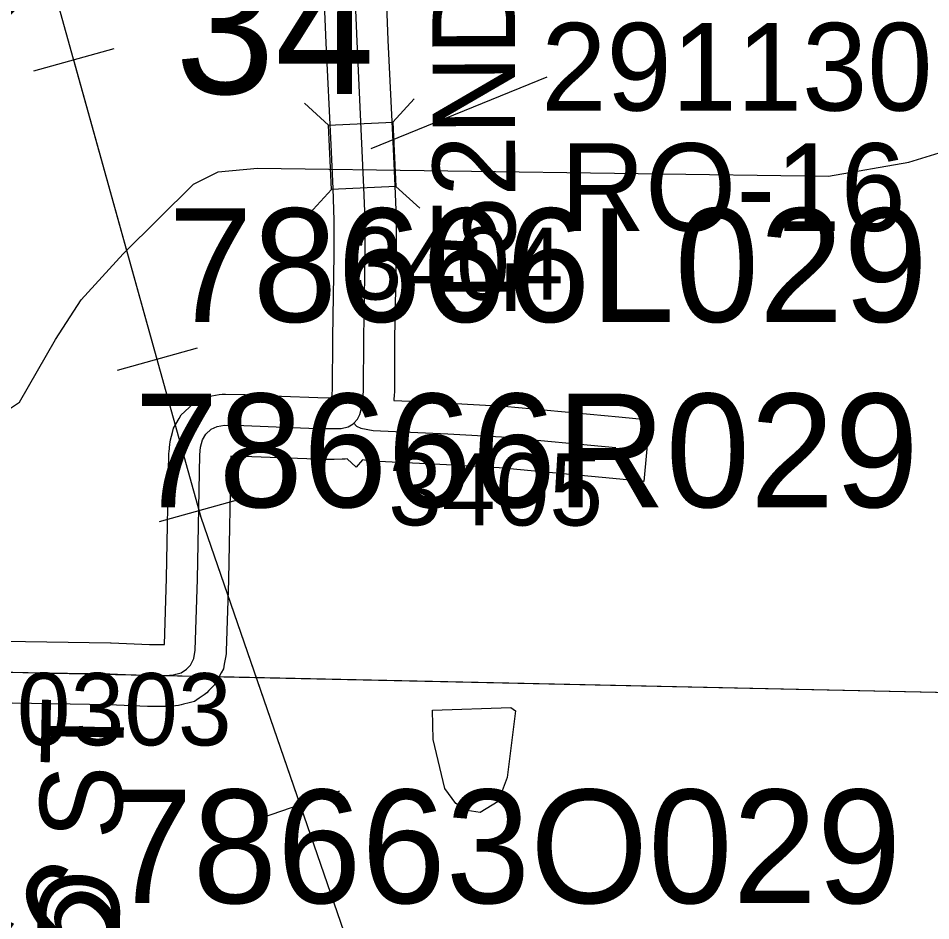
# Model space of a CAD drawing. Extents: x -132.8 to -73.3, y -60 to -26.
# Drawn here: x -124.484 to -123.599, y -38.556 to -37.681 of the extents above; entities that cross this region are included whole.
import ezdxf

# ---------------------------------------------------------------- set-up
doc = ezdxf.new("R2010")
doc.units = 0
for name, color, linetype in [('tdCoHydroRiver', 7, 'Continuous'), ('tdCoPipe', 7, 'Continuous'), ('tdCoSecRdNmbr', 7, 'Continuous'), ('tdCoSecRdTxt', 7, 'Continuous'), ('tdCoSecRteBand', 7, 'Continuous'), ('tdCoSecRteCL', 7, 'Continuous'), ('tdCoSectLine', 7, 'Continuous'), ('tdCoSectLinePart', 7, 'Continuous'), ('tdCoSectNmbr', 7, 'Continuous'), ('tdCoStrucPriMaintName', 7, 'Continuous'), ('tdCoStrucSec', 7, 'Continuous'), ('tdCoStrucSecCoName', 7, 'Continuous'), ('tdCoStrucSecFHWANum', 7, 'Continuous'), ('tdCoSurfGravel', 7, 'Continuous'), ('tdCoTwpBndry', 7, 'Continuous'), ('tdCoTwpBndryShd', 7, 'Continuous'), ('tdStHwyIntRefPost1', 7, 'Continuous')]:
    doc.layers.add(name, color=color, linetype=linetype)

msp = doc.modelspace()

# ---------------------------------------------------------------- linework, layer by layer
at = {"layer": 'tdCoHydroRiver'}
for points in [[(-125.52947, -38.01032), (-125.10555, -38.03193), (-124.57002, -38.06935), (-124.50366, -38.06652), (-124.48276, -38.05292), (-124.44789, -37.9924), (-124.42311, -37.95367), (-124.38238, -37.90908), (-124.31417, -37.84162), (-124.29016, -37.82969), (-124.25218, -37.82604), (-123.69845, -37.83401), (-123.62074, -37.82046), (-123.57456, -37.80601)], [(-124.03641, -38.45063), (-124.04898, -38.44869), (-124.05984, -38.44206), (-124.07047, -38.42756), (-124.08174, -38.37992), (-124.08251, -38.3515), (-124.00668, -38.34894), (-124.00204, -38.35222), (-124.01019, -38.41667), (-124.01875, -38.44009), (-124.03641, -38.45063)]]:
    msp.add_lwpolyline(points, dxfattribs=at)
at = {"layer": 'tdCoPipe'}
for p, q in [((-124.3915, -37.71055), (-124.4692, -37.73222)), ((-124.31056, -38.00076), (-124.38811, -38.02239)), ((-124.26968, -38.14733), (-124.34737, -38.169)), ((-124.17255, -38.42996), (-124.24866, -38.45621))]:
    msp.add_line(p, q, dxfattribs=at)
for points in [[(-122.68315, -41.51406), (-123.12619, -40.78227), (-123.44292, -40.25956), (-123.73286, -39.69964), (-123.77727, -39.40479), (-124.06177, -38.87478), (-124.30666, -38.1648), (-124.52226, -37.39186), (-124.77172, -36.29847), (-124.93977, -35.14316), (-125.21063, -34.73856), (-125.29677, -34.21847), (-125.56186, -34.03247), (-125.58509, -33.57719), (-125.89194, -32.13713)], [(-124.3494, -38.0116), (-124.43035, -37.72139)], [(-124.21067, -38.44311), (-124.30666, -38.1648), (-124.30852, -38.15816)]]:
    msp.add_lwpolyline(points, dxfattribs=at)
at = {"layer": 'tdCoSecRteBand'}
for points in [[(-124.12879, -37.62592), (-124.12562, -37.70198), (-124.12093, -37.80079), (-124.12093, -37.8008), (-124.12093, -37.80081), (-124.11896, -37.84323), (-124.11895, -37.84334), (-124.11895, -37.84344), (-124.11772, -37.87476), (-124.11769, -37.87535), (-124.11769, -37.87594), (-124.11769, -37.91047), (-124.11769, -37.91074), (-124.1177, -37.91102), (-124.11918, -37.99096), (-124.11942, -38.04254), (-124.11943, -38.04381), (-124.11954, -38.04507), (-124.12009, -38.05121), (-124.06606, -38.05378), (-124.06591, -38.05379), (-124.06577, -38.0538), (-124.01399, -38.05676), (-124.01345, -38.05679), (-124.01291, -38.05684), (-123.90194, -38.0672), (-123.87207, -38.06998), (-123.87764, -38.12972), (-123.90751, -38.12694), (-124.01795, -38.11663), (-124.06905, -38.11371), (-124.14141, -38.11026), (-124.14318, -38.11018), (-124.14492, -38.10989), (-124.15028, -38.10899), (-124.15638, -38.11585), (-124.16532, -38.1079), (-124.16712, -38.1083), (-124.16994, -38.10839), (-124.17783, -38.10864), (-124.17853, -38.10866), (-124.17924, -38.10865), (-124.19502, -38.1084), (-124.19536, -38.1084), (-124.1957, -38.10838), (-124.26629, -38.10568), (-124.27797, -38.10537), (-124.27802, -38.10583), (-124.28021, -38.22495), (-124.28022, -38.22516), (-124.28022, -38.22536), (-124.28244, -38.29441), (-124.28251, -38.29663), (-124.28291, -38.29881), (-124.28439, -38.30695), (-124.2852, -38.31141), (-124.28729, -38.31543), (-124.2905, -38.32159), (-124.29242, -38.32528), (-124.29527, -38.32831), (-124.29921, -38.3325), (-124.30133, -38.33475), (-124.30385, -38.33652), (-124.30879, -38.33997), (-124.31324, -38.34309), (-124.31849, -38.34444), (-124.32379, -38.34581), (-124.32614, -38.34642), (-124.32888, -38.34712), (-124.3317, -38.34731), (-124.33935, -38.3478), (-124.34031, -38.34786), (-124.34128, -38.34786), (-124.35756, -38.34786), (-124.35814, -38.34786), (-124.35873, -38.34784), (-124.39614, -38.34637), (-124.49, -38.34473)], [(-124.35697, -38.28786), (-124.34226, -38.28786), (-124.3402, -38.22364), (-124.33798, -38.1035), (-124.33796, -38.10228), (-124.33784, -38.10107), (-124.3371, -38.09367), (-124.33689, -38.09162), (-124.33641, -38.08962), (-124.33468, -38.08246), (-124.33363, -38.0781), (-124.33135, -38.07424), (-124.32814, -38.06882), (-124.32602, -38.06523), (-124.32301, -38.06235), (-124.31783, -38.05742), (-124.3142, -38.05396), (-124.30964, -38.05187), (-124.30372, -38.04916), (-124.30017, -38.04753), (-124.29632, -38.04687), (-124.28916, -38.04564), (-124.28624, -38.04513), (-124.28328, -38.04521), (-124.26454, -38.0457), (-124.26436, -38.04571), (-124.26418, -38.04572), (-124.19374, -38.04842), (-124.1801, -38.04863), (-124.17941, -38.04099), (-124.17917, -37.99047), (-124.17917, -37.99027), (-124.17917, -37.99006), (-124.17769, -37.91019), (-124.17769, -37.87653), (-124.1789, -37.84591), (-124.18087, -37.80361), (-124.18555, -37.70474), (-124.18556, -37.70465), (-124.18556, -37.70457), (-124.18877, -37.62788)], [(-124.51833, -38.28422), (-124.39476, -38.28639), (-124.39444, -38.28639), (-124.39411, -38.2864), (-124.35697, -38.28786)]]:
    msp.add_lwpolyline(points, dxfattribs=at)
at = {"layer": 'tdCoSecRteCL'}
for points in [[(-124.15887, -38.0735), (-124.15534, -38.06953), (-124.15287, -38.06509), (-124.15065, -38.05621), (-124.14942, -38.0424), (-124.14917, -37.99061), (-124.14769, -37.91047), (-124.14769, -37.87594), (-124.14893, -37.84462), (-124.1509, -37.80221), (-124.15559, -37.70332), (-124.15879, -37.62662)], [(-124.51907, -38.31421), (-124.39529, -38.31638), (-124.35756, -38.31786), (-124.34128, -38.31786), (-124.33364, -38.31737), (-124.33129, -38.31676), (-124.32599, -38.3154), (-124.32106, -38.31194), (-124.31711, -38.30775), (-124.31391, -38.30159), (-124.31243, -38.29345), (-124.31021, -38.2244), (-124.30799, -38.10405), (-124.30725, -38.09666), (-124.30552, -38.0895), (-124.30232, -38.08408), (-124.29714, -38.07915), (-124.29122, -38.07643), (-124.28407, -38.0752), (-124.26533, -38.07569), (-124.19455, -38.07841), (-124.17877, -38.07865), (-124.17088, -38.07841), (-124.16422, -38.07693), (-124.15928, -38.07397), (-124.15887, -38.0735)], [(-124.15887, -38.0735), (-124.15602, -38.07635), (-124.15182, -38.07832), (-124.13999, -38.0803), (-124.06748, -38.08375), (-124.0157, -38.08671), (-123.90472, -38.09707)]]:
    msp.add_lwpolyline(points, dxfattribs=at)
at = {"layer": 'tdCoSectLine'}
msp.add_lwpolyline([(-124.53998, -38.31357), (-123.56479, -38.33462)], dxfattribs=at)
at = {"layer": 'tdCoSectLinePart'}
msp.add_lwpolyline([(-124.29006, -38.31896), (-123.56479, -38.33462)], dxfattribs=at)
at = {"layer": 'tdCoStrucSec'}
for points in [[(-124.20654, -37.7633), (-124.18342, -37.78437), (-124.12093, -37.78146)], [(-124.10031, -37.75884), (-124.12093, -37.78146), (-124.11802, -37.84396)], [(-124.20158, -37.86998), (-124.18052, -37.84686), (-124.18342, -37.78437)], [(-124.0949, -37.86502), (-124.11802, -37.84396), (-124.18052, -37.84686)]]:
    msp.add_lwpolyline(points, dxfattribs=at)
at = {"layer": 'tdCoStrucSecFHWANum'}
msp.add_line((-123.97165, -37.73786), (-124.14234, -37.80746), dxfattribs=at)
at = {"layer": 'tdCoSurfGravel'}
for points in [[(-124.33129, -38.31676), (-124.32599, -38.3154), (-124.32106, -38.31194), (-124.31711, -38.30775), (-124.31391, -38.30159), (-124.31243, -38.29345), (-124.31021, -38.2244), (-124.30799, -38.10405), (-124.30725, -38.09666), (-124.30552, -38.0895), (-124.30232, -38.08408), (-124.29714, -38.07915), (-124.29122, -38.07643), (-124.28407, -38.0752), (-124.26533, -38.07569), (-124.19455, -38.07841), (-124.17877, -38.07865), (-124.17088, -38.07841), (-124.16422, -38.07693), (-124.15928, -38.07397), (-124.15887, -38.0735), (-124.15534, -38.06953), (-124.15287, -38.06509), (-124.15065, -38.05621), (-124.14942, -38.0424), (-124.14917, -37.99061), (-124.14769, -37.91047), (-124.14769, -37.87594), (-124.14893, -37.84462), (-124.1509, -37.80221), (-124.15559, -37.70332), (-124.15879, -37.62662)], [(-124.15887, -38.0735), (-124.15602, -38.07635), (-124.15182, -38.07832), (-124.13999, -38.0803), (-124.06748, -38.08375), (-124.0157, -38.08671), (-123.90472, -38.09707)], [(-124.51907, -38.31421), (-124.39529, -38.31638), (-124.35756, -38.31786), (-124.34128, -38.31786), (-124.33364, -38.31737), (-124.33129, -38.31676)]]:
    msp.add_lwpolyline(points, dxfattribs=at)
at = {"layer": 'tdCoTwpBndry'}
msp.add_lwpolyline([(-124.28953, -38.31897), (-123.56479, -38.33462), (-122.55735, -38.35708), (-121.96308, -38.37016)], dxfattribs=at)
at = {"layer": 'tdCoTwpBndryShd'}
msp.add_lwpolyline([(-126.17033, -38.25652), (-125.56593, -38.26806), (-125.06446, -38.29847), (-124.53998, -38.31357), (-123.56479, -38.33462), (-122.55097, -38.35737), (-121.54471, -38.37926), (-120.59698, -38.40517), (-119.59664, -38.43677), (-118.58766, -38.45324), (-117.59291, -38.48728), (-116.59824, -38.51401), (-115.60891, -38.54552), (-114.64832, -38.57487), (-113.65175, -38.60459), (-112.65152, -38.62691), (-111.66237, -38.65627), (-110.66402, -38.6765), (-109.66883, -38.70379), (-108.71412, -38.72679), (-107.71314, -38.75377), (-106.7236, -38.78477), (-105.72798, -38.80856)], dxfattribs=at)

# ---------------------------------------------------------------- texts
at = {"layer": 'tdCoSecRdNmbr'}
for s, rotation, p in [('3404', 359.90689, (-124.16381, -37.95344)), ('3405', 359.90689, (-124.12547, -38.17231)), ('0303', 359.90675, (-124.4855, -38.38539))]:
    msp.add_text(s, height=0.07, rotation=rotation, dxfattribs=at).set_placement(p)
at = {"layer": 'tdCoSecRdTxt'}
for rotation, p in [(90.09821, (-124.00205, -37.97263)), (88.86719, (-124.391, -38.83983))]:
    msp.add_text('152ND ST', height=0.08, rotation=rotation, dxfattribs=at).set_placement(p)
at = {"layer": 'tdCoSectNmbr'}
msp.add_text('34', height=0.13, rotation=359.90705, dxfattribs=at).set_placement((-124.33206, -37.75402))
at = {"layer": 'tdCoStrucPriMaintName'}
for s, p in [('78666L029', (-124.33853, -37.97517)), ('78666L029', (-124.33853, -37.97517)), ('78666L029', (-124.33853, -37.97517)), ('78666R029', (-124.37171, -38.15479)), ('78666R029', (-124.37171, -38.15479)), ('78666R029', (-124.37171, -38.15479)), ('78663O029', (-124.39684, -38.53858)), ('78663O029', (-124.39684, -38.53858)), ('78663O029', (-124.39684, -38.53858))]:
    msp.add_text(s, height=0.11, dxfattribs=at).set_placement(p)
at = {"layer": 'tdCoStrucSecCoName'}
msp.add_text('RO-16', height=0.085, dxfattribs=at).set_placement((-123.95844, -37.88701))
at = {"layer": 'tdCoStrucSecFHWANum'}
msp.add_text('291130', height=0.085, dxfattribs=at).set_placement((-123.97703, -37.77038))
at = {"layer": 'tdStHwyIntRefPost1'}
for s, p in [('‒‒67', (-124.53913, -37.77094)), ('‒‒66', (-124.58249, -38.76775))]:
    msp.add_text(s, height=0.1, rotation=45, dxfattribs=at).set_placement(p)

doc.saveas('drawing.dxf')
